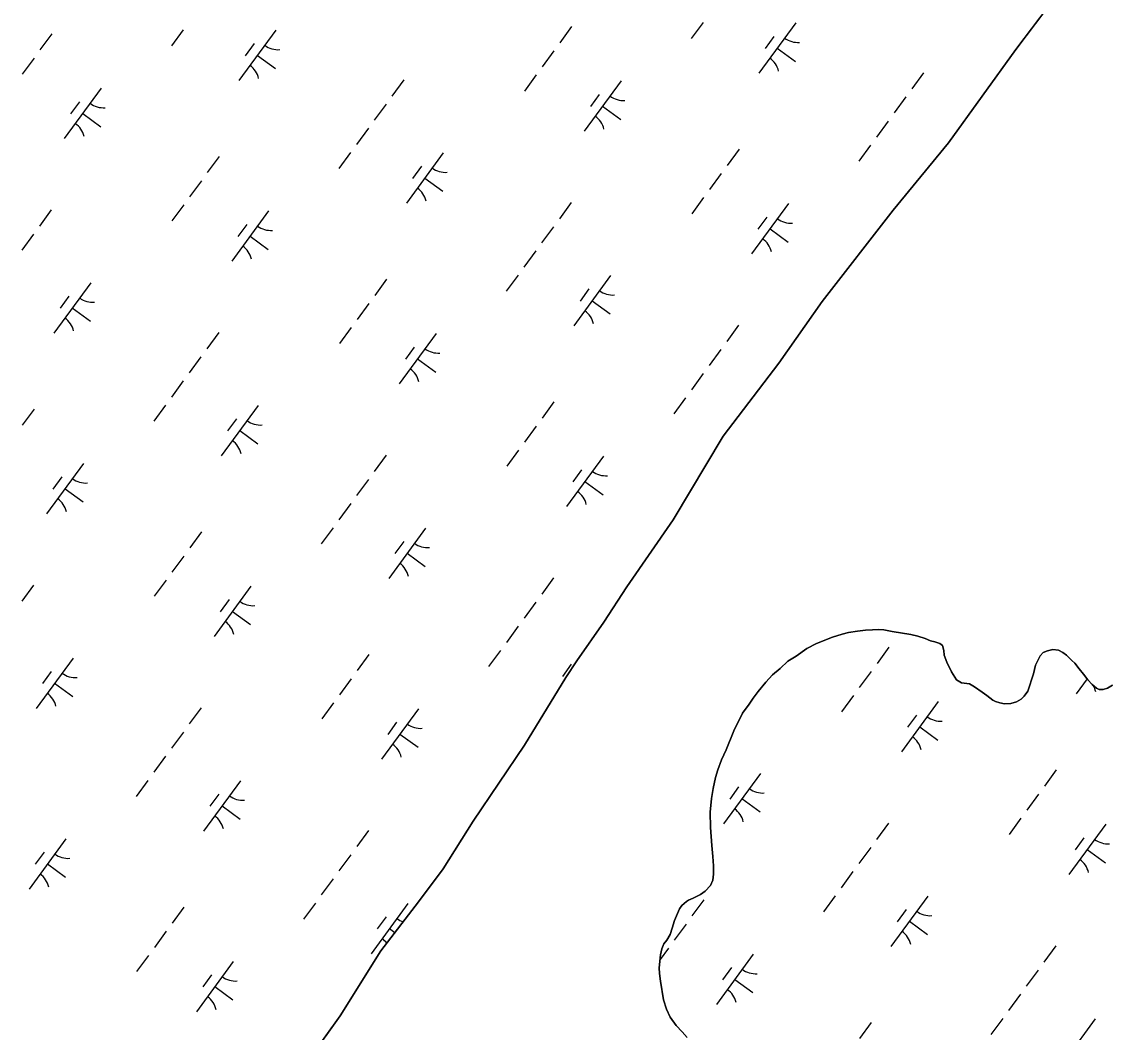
# Model space of a CAD drawing. Extents: x 3905714 to 3926767, y 183354 to 205755.
# Drawn here: x 3911358 to 3912230, y 189474 to 190284 of the extents above; entities that cross this region are included whole.
import ezdxf

# ---------------------------------------------------------------- set-up
doc = ezdxf.new("R2010")
doc.units = 0
doc.layers.add('V-TOPO-SHOR', color=7, linetype='Continuous')
doc.layers.add('V-WETL-SWMP', color=7, linetype='Continuous')

msp = doc.modelspace()

# ---------------------------------------------------------------- linework, layer by layer
at = {"layer": 'V-TOPO-SHOR'}
for points in [[(3911574.56, 189433.57), (3911613.01, 189487.34), (3911645.66, 189539.39), (3911675.95, 189578.63), (3911695.71, 189605.19), (3911719.79, 189643.5), (3911760.74, 189704.27), (3911793.91, 189758.56), (3911802.73, 189771.77), (3911824.33, 189802.95), (3911842.76, 189831.09), (3911879.89, 189884.86), (3911920.03, 189951.96), (3911964.55, 190010.49), (3911999.44, 190059.77), (3912056.34, 190133.1), (3912100.59, 190187.01), (3912154.58, 190261.66), (3912211.47, 190336.97)], [(3911905.51, 189587.28), (3911909.99, 189591.77), (3911911.83, 189596.13), (3911912.35, 189600.88), (3911912.21, 189607.61), (3911911.67, 189615), (3911911, 189623.97), (3911909.79, 189638.22), (3911909.77, 189650.63), (3911910.81, 189661.58), (3911911.98, 189669.5), (3911913.82, 189678.35), (3911915.66, 189684.55), (3911918.81, 189692.61), (3911922.36, 189700.66), (3911928.54, 189715.85), (3911935.64, 189729.85), (3911940.78, 189737.25), (3911944.07, 189741.87), (3911948.15, 189747.29), (3911954.34, 189754.82), (3911959.61, 189760.5), (3911965.68, 189765.79), (3911972, 189771.48), (3911978.59, 189775.71), (3911987.03, 189781.79), (3911994.94, 189785.77), (3912007.6, 189790.8), (3912015.52, 189793.32), (3912020.53, 189794.51), (3912027.65, 189795.58), (3912034.25, 189796.51), (3912039.79, 189796.79), (3912044.41, 189796.93), (3912048.77, 189796.67), (3912055.5, 189795.23), (3912070.54, 189793.01), (3912076.09, 189791.7), (3912081.9, 189789.86), (3912086.26, 189787.89), (3912089.82, 189786.97), (3912093.65, 189785.79), (3912095.9, 189784.08), (3912096.96, 189780.12), (3912097.23, 189776.42), (3912099.35, 189770.75), (3912103.19, 189762.97), (3912107.03, 189756.51), (3912111.12, 189754.14), (3912117.59, 189753.36), (3912121.42, 189750.99), (3912127.76, 189746.78), (3912131.33, 189744.01), (3912136.08, 189740.46), (3912138.46, 189739.14), (3912141.89, 189738.09), (3912145.59, 189737.3), (3912150.74, 189737.71), (3912155.09, 189739.04), (3912158.78, 189741.15), (3912161.42, 189743.66), (3912164.18, 189747.63), (3912168.65, 189761.36), (3912170.48, 189768.36), (3912174.04, 189775.89), (3912176.41, 189778.53), (3912179.97, 189779.98), (3912184.32, 189781.05), (3912188.94, 189780.39), (3912192.37, 189778.55), (3912195.28, 189776.31), (3912199.51, 189772.23), (3912201.89, 189769.86), (3912205.46, 189765.51), (3912208.77, 189761.29), (3912212.2, 189756.68), (3912215.77, 189752.86), (3912219.34, 189749.83), (3912221.45, 189748.91), (3912224.75, 189748.91), (3912228.18, 189749.84), (3912232.14, 189752.48)], [(3911891.18, 189469.94), (3911887.08, 189474.42), (3911882.46, 189479.56), (3911877.56, 189486.41), (3911874.65, 189492.61), (3911872.13, 189500.26), (3911869.87, 189515.17), (3911868.93, 189521.24), (3911868.79, 189525.85), (3911869.83, 189536.15), (3911870.88, 189541.04), (3911872.46, 189544.99), (3911874.83, 189548.03), (3911877.59, 189552.53), (3911879.3, 189557.68), (3911881, 189563.88), (3911885.08, 189572.99), (3911887.06, 189575.9), (3911890.75, 189579.07), (3911892.33, 189580.13), (3911895.89, 189581.59), (3911901.83, 189584.63), (3911905.51, 189587.28)]]:
    msp.add_lwpolyline(points, dxfattribs=at)
at = {"layer": 'V-WETL-SWMP'}
for p, q in [((3912211.47, 190336.97), (3912154.58, 190261.66)), ((3911487.33, 190277.56), (3911477.88, 190264.65)), ((3911561.52, 190277.23), (3911531.97, 190236.9)), ((3911798.6, 190280.09), (3911789.14, 190267.19)), ((3911904.01, 190283.38), (3911894.55, 190270.48)), ((3911978.19, 190283.06), (3911948.64, 190242.72)), ((3911381.92, 190274.27), (3911372.47, 190261.36)), ((3911960.74, 190272.29), (3911953.65, 190262.61)), ((3911544.06, 190266.46), (3911536.97, 190256.78)), ((3911784.41, 190260.73), (3911774.96, 190247.83)), ((3911963.42, 190262.89), (3911977.94, 190252.25)), ((3912154.58, 190261.66), (3912100.59, 190187.01)), ((3911367.74, 190254.91), (3911358.28, 190242)), ((3911546.74, 190257.06), (3911561.26, 190246.43)), ((3911770.23, 190241.37), (3911760.77, 190228.47)), ((3912080.74, 190243.16), (3912071.28, 190230.25)), ((3911664.07, 190237.33), (3911654.61, 190224.43)), ((3911838.24, 190236.54), (3911808.69, 190196.21)), ((3911421.56, 190230.72), (3911392.01, 190190.38)), ((3911820.78, 190225.77), (3911813.69, 190216.09)), ((3911404.11, 190219.95), (3911397.02, 190210.27)), ((3911649.88, 190217.97), (3911640.43, 190205.07)), ((3911823.46, 190216.37), (3911837.98, 190205.74)), ((3912066.55, 190223.8), (3912057.1, 190210.89)), ((3911406.79, 190210.55), (3911421.31, 190199.91)), ((3911635.7, 190198.61), (3911626.24, 190185.71)), ((3912052.37, 190204.44), (3912042.91, 190191.53)), ((3911932.77, 190181.79), (3911923.32, 190168.88)), ((3912038.19, 190185.08), (3912028.73, 190172.17)), ((3912100.59, 190187.01), (3912056.33, 190133.1)), ((3911516.1, 190175.96), (3911506.65, 190163.06)), ((3911621.51, 190179.25), (3911612.06, 190166.35)), ((3911695.7, 190178.93), (3911666.15, 190138.59)), ((3911678.24, 190168.16), (3911671.15, 190158.48)), ((3911501.92, 190156.6), (3911492.46, 190143.69)), ((3911680.92, 190158.76), (3911695.44, 190148.12)), ((3911918.59, 190162.43), (3911909.13, 190149.52)), ((3911487.73, 190137.24), (3911478.28, 190124.33)), ((3911798.24, 190139.03), (3911788.79, 190126.12)), ((3911904.41, 190143.07), (3911894.95, 190130.16)), ((3911972.42, 190138.24), (3911942.87, 190097.9)), ((3911381.57, 190133.2), (3911372.12, 190120.3)), ((3911555.74, 190132.41), (3911526.19, 190092.08)), ((3912056.33, 190133.1), (3911999.44, 190059.77)), ((3911538.29, 190121.64), (3911531.2, 190111.96)), ((3911784.06, 190119.67), (3911774.6, 190106.76)), ((3911954.96, 190127.47), (3911947.87, 190117.79)), ((3911367.39, 190113.84), (3911357.93, 190100.94)), ((3911540.97, 190112.24), (3911555.49, 190101.61)), ((3911957.64, 190118.07), (3911972.16, 190107.43)), ((3911769.88, 190100.31), (3911760.42, 190087.4)), ((3911650.28, 190077.66), (3911640.82, 190064.75)), ((3911755.69, 190080.95), (3911746.24, 190068.04)), ((3911829.88, 190080.62), (3911800.33, 190040.29)), ((3911413.2, 190074.79), (3911383.65, 190034.46)), ((3911812.42, 190069.85), (3911805.33, 190060.17)), ((3911395.75, 190064.03), (3911388.66, 190054.35)), ((3911636.1, 190058.3), (3911626.64, 190045.39)), ((3911815.1, 190060.45), (3911829.62, 190049.81)), ((3911999.44, 190059.77), (3911964.55, 190010.49)), ((3911398.43, 190054.63), (3911412.95, 190043.99)), ((3911932.42, 190040.72), (3911922.97, 190027.82)), ((3911515.75, 190034.9), (3911506.29, 190021.99)), ((3911621.91, 190038.94), (3911612.46, 190026.03)), ((3911689.92, 190034.1), (3911660.37, 189993.77)), ((3911672.47, 190023.34), (3911665.38, 190013.66)), ((3911501.57, 190015.54), (3911492.11, 190002.63)), ((3911918.24, 190021.36), (3911908.78, 190008.46)), ((3911675.15, 190013.94), (3911689.67, 190003.3)), ((3911964.55, 190010.49), (3911920.03, 189951.96)), ((3911904.06, 190002), (3911894.6, 189989.09)), ((3911487.38, 189996.18), (3911477.93, 189983.27)), ((3911889.87, 189982.64), (3911880.42, 189969.73)), ((3911367.79, 189973.52), (3911358.33, 189960.62)), ((3911473.2, 189976.82), (3911463.74, 189963.91)), ((3911547.38, 189976.49), (3911517.83, 189936.15)), ((3911784.46, 189979.35), (3911775, 189966.44)), ((3911529.93, 189965.72), (3911522.84, 189956.04)), ((3911532.61, 189956.32), (3911547.13, 189945.68)), ((3911770.28, 189959.99), (3911760.82, 189947.08)), ((3911920.03, 189951.96), (3911879.89, 189884.86)), ((3911649.93, 189936.59), (3911640.47, 189923.68)), ((3911756.09, 189940.63), (3911746.64, 189927.72)), ((3911407.43, 189929.97), (3911377.88, 189889.64)), ((3911824.1, 189935.8), (3911794.55, 189895.46)), ((3911389.97, 189919.21), (3911382.88, 189909.53)), ((3911806.65, 189925.03), (3911799.56, 189915.35)), ((3911635.75, 189917.23), (3911626.29, 189904.32)), ((3911809.33, 189915.63), (3911823.85, 189904.99)), ((3911392.65, 189909.81), (3911407.17, 189899.17)), ((3911621.56, 189897.87), (3911612.11, 189884.96)), ((3911879.89, 189884.86), (3911842.76, 189831.09)), ((3911501.97, 189875.22), (3911492.51, 189862.31)), ((3911607.38, 189878.51), (3911597.92, 189865.6)), ((3911681.56, 189878.18), (3911652.01, 189837.85)), ((3911664.11, 189867.42), (3911657.02, 189857.74)), ((3911666.79, 189858.02), (3911681.31, 189847.38)), ((3911487.78, 189855.86), (3911478.33, 189842.95)), ((3911367.44, 189832.46), (3911357.98, 189819.55)), ((3911473.6, 189836.5), (3911464.14, 189823.59)), ((3911541.61, 189831.67), (3911512.06, 189791.33)), ((3911784.11, 189838.28), (3911774.65, 189825.38)), ((3911842.76, 189831.09), (3911824.33, 189802.95)), ((3911524.15, 189820.9), (3911517.06, 189811.22)), ((3911769.93, 189818.92), (3911760.47, 189806.02)), ((3911526.83, 189811.5), (3911541.35, 189800.86)), ((3911755.74, 189799.56), (3911746.29, 189786.66)), ((3911824.33, 189802.95), (3911802.73, 189771.77)), ((3912034.25, 189796.51), (3912027.65, 189795.58)), ((3912039.79, 189796.79), (3912034.25, 189796.51)), ((3912044.41, 189796.93), (3912039.79, 189796.79)), ((3912048.77, 189796.67), (3912044.41, 189796.93)), ((3912055.5, 189795.23), (3912048.77, 189796.67)), ((3912007.6, 189790.8), (3911994.94, 189785.76)), ((3912015.52, 189793.32), (3912007.6, 189790.8)), ((3912020.53, 189794.51), (3912015.52, 189793.32)), ((3912027.65, 189795.58), (3912020.53, 189794.51)), ((3912070.54, 189793.01), (3912055.5, 189795.23)), ((3912076.09, 189791.7), (3912070.54, 189793.01)), ((3912081.9, 189789.86), (3912076.09, 189791.7)), ((3912086.26, 189787.89), (3912081.9, 189789.86)), ((3912089.82, 189786.97), (3912086.26, 189787.89)), ((3911741.56, 189780.2), (3911732.1, 189767.3)), ((3911987.03, 189781.79), (3911978.59, 189775.71)), ((3911994.94, 189785.76), (3911987.03, 189781.79)), ((3912052.82, 189782.74), (3912043.36, 189769.83)), ((3912093.65, 189785.79), (3912089.82, 189786.97)), ((3912095.9, 189784.08), (3912093.65, 189785.79)), ((3912096.96, 189780.12), (3912095.9, 189784.08)), ((3912097.23, 189776.42), (3912096.96, 189780.12)), ((3912179.97, 189779.98), (3912176.41, 189778.53)), ((3912184.32, 189781.05), (3912179.97, 189779.98)), ((3912188.94, 189780.39), (3912184.32, 189781.05)), ((3912192.37, 189778.55), (3912188.94, 189780.39)), ((3911399.07, 189774.05), (3911369.52, 189733.72)), ((3911636.15, 189776.91), (3911626.69, 189764.01)), ((3911802.73, 189771.77), (3911793.91, 189758.56)), ((3911972, 189771.48), (3911965.68, 189765.79)), ((3911978.59, 189775.71), (3911972, 189771.48)), ((3912099.35, 189770.75), (3912097.23, 189776.42)), ((3912103.19, 189762.97), (3912099.35, 189770.75)), ((3912174.04, 189775.88), (3912170.48, 189768.36)), ((3912176.41, 189778.53), (3912174.04, 189775.88)), ((3912195.28, 189776.31), (3912192.37, 189778.55)), ((3912199.51, 189772.23), (3912195.28, 189776.31)), ((3912201.89, 189769.86), (3912199.51, 189772.23)), ((3911381.61, 189763.28), (3911374.52, 189753.6)), ((3911798.29, 189769.11), (3911791.2, 189759.43)), ((3911965.68, 189765.79), (3911959.61, 189760.5)), ((3912038.64, 189763.38), (3912029.18, 189750.47)), ((3912107.03, 189756.51), (3912103.19, 189762.97)), ((3912170.48, 189768.36), (3912168.65, 189761.36)), ((3912205.46, 189765.51), (3912201.89, 189769.86)), ((3912208.77, 189761.29), (3912205.46, 189765.51)), ((3911384.29, 189753.88), (3911398.81, 189743.25)), ((3911621.96, 189757.55), (3911612.51, 189744.65)), ((3911793.91, 189758.56), (3911760.74, 189704.27)), ((3911954.34, 189754.82), (3911948.15, 189747.29)), ((3911959.61, 189760.5), (3911954.34, 189754.82)), ((3912111.12, 189754.14), (3912107.03, 189756.51)), ((3912117.59, 189753.36), (3912111.12, 189754.14)), ((3912121.42, 189750.99), (3912117.59, 189753.36)), ((3912168.65, 189761.36), (3912164.18, 189747.63)), ((3912211.67, 189757.39), (3912202.86, 189745.37)), ((3912212.2, 189756.68), (3912208.77, 189761.29)), ((3912215.77, 189752.86), (3912212.2, 189756.68)), ((3912219.34, 189749.83), (3912215.77, 189752.86)), ((3911948.15, 189747.29), (3911944.07, 189741.87)), ((3912127.76, 189746.78), (3912121.42, 189750.99)), ((3912131.33, 189744.01), (3912127.76, 189746.78)), ((3912164.18, 189747.63), (3912161.42, 189743.66)), ((3912221.45, 189748.91), (3912219.34, 189749.83)), ((3912224.75, 189748.91), (3912221.45, 189748.91)), ((3912228.18, 189749.84), (3912224.75, 189748.91)), ((3912232.14, 189752.48), (3912228.18, 189749.84)), ((3911607.78, 189738.19), (3911598.32, 189725.29)), ((3911940.78, 189737.25), (3911935.64, 189729.85)), ((3911944.07, 189741.87), (3911940.78, 189737.25)), ((3912024.45, 189744.02), (3912014.99, 189731.11)), ((3912092.46, 189739.19), (3912062.91, 189698.85)), ((3912136.08, 189740.46), (3912131.33, 189744.01)), ((3912138.46, 189739.14), (3912136.08, 189740.46)), ((3912141.89, 189738.09), (3912138.46, 189739.14)), ((3912145.59, 189737.3), (3912141.89, 189738.09)), ((3912150.74, 189737.71), (3912145.59, 189737.3)), ((3912155.09, 189739.04), (3912150.74, 189737.71)), ((3912158.78, 189741.15), (3912155.09, 189739.04)), ((3912161.42, 189743.66), (3912158.78, 189741.15)), ((3911501.62, 189734.15), (3911492.16, 189721.25)), ((3911675.79, 189733.36), (3911646.24, 189693.03)), ((3911935.64, 189729.85), (3911928.54, 189715.85)), ((3912075.01, 189728.42), (3912067.91, 189718.74)), ((3911658.33, 189722.59), (3911651.24, 189712.91)), ((3912077.68, 189719.02), (3912092.2, 189708.38)), ((3911487.43, 189714.79), (3911477.98, 189701.89)), ((3911661.01, 189713.19), (3911675.53, 189702.56)), ((3911928.54, 189715.85), (3911922.36, 189700.66)), ((3911760.74, 189704.27), (3911719.79, 189643.5)), ((3911922.36, 189700.66), (3911918.81, 189692.61)), ((3911473.25, 189695.43), (3911463.79, 189682.53)), ((3911918.81, 189692.61), (3911915.66, 189684.55)), ((3911915.66, 189684.55), (3911913.82, 189678.35)), ((3912187, 189684.43), (3912177.54, 189671.53)), ((3911459.06, 189676.07), (3911449.61, 189663.17)), ((3911533.25, 189675.75), (3911503.7, 189635.41)), ((3911913.82, 189678.35), (3911911.98, 189669.5)), ((3911949.92, 189681.57), (3911920.37, 189641.24)), ((3911911.98, 189669.5), (3911910.81, 189661.58)), ((3911932.47, 189670.8), (3911925.38, 189661.12)), ((3911515.79, 189664.98), (3911508.7, 189655.3)), ((3911910.81, 189661.58), (3911909.77, 189650.63)), ((3911935.15, 189661.4), (3911949.67, 189650.77)), ((3912172.81, 189665.07), (3912163.36, 189652.17)), ((3911518.47, 189655.58), (3911532.99, 189644.94)), ((3911909.77, 189650.63), (3911909.79, 189638.22)), ((3911719.79, 189643.5), (3911695.71, 189605.19)), ((3912052.47, 189641.67), (3912043.01, 189628.77)), ((3912158.63, 189645.71), (3912149.17, 189632.81)), ((3912226.64, 189640.88), (3912197.09, 189600.55)), ((3911635.8, 189635.85), (3911626.34, 189622.94)), ((3911909.79, 189638.22), (3911911, 189623.97)), ((3911393.29, 189629.23), (3911363.74, 189588.9)), ((3911911, 189623.97), (3911911.67, 189615)), ((3912038.28, 189622.31), (3912028.83, 189609.41)), ((3912209.19, 189630.11), (3912202.09, 189620.43)), ((3911375.84, 189618.46), (3911368.75, 189608.78)), ((3911621.61, 189616.49), (3911612.16, 189603.58)), ((3911911.67, 189615), (3911912.21, 189607.61)), ((3912211.86, 189620.71), (3912226.38, 189610.08)), ((3911378.52, 189609.06), (3911393.04, 189598.43)), ((3911695.71, 189605.19), (3911675.95, 189578.63)), ((3911912.21, 189607.61), (3911912.35, 189600.88)), ((3911607.43, 189597.13), (3911597.97, 189584.22)), ((3911911.83, 189596.13), (3911909.99, 189591.77)), ((3911912.35, 189600.88), (3911911.83, 189596.13)), ((3912024.1, 189602.95), (3912014.64, 189590.05)), ((3911905.51, 189587.28), (3911901.82, 189584.63)), ((3911909.99, 189591.77), (3911905.51, 189587.28)), ((3911675.95, 189578.63), (3911645.66, 189539.39)), ((3911890.75, 189579.07), (3911887.06, 189575.9)), ((3911892.33, 189580.13), (3911890.75, 189579.07)), ((3911895.89, 189581.59), (3911892.33, 189580.13)), ((3911904.5, 189580.3), (3911895.05, 189567.39)), ((3911901.82, 189584.63), (3911895.89, 189581.59)), ((3912009.92, 189583.59), (3912000.46, 189570.69)), ((3912084.1, 189583.26), (3912054.55, 189542.93)), ((3911487.83, 189574.48), (3911478.38, 189561.57)), ((3911593.24, 189577.77), (3911583.79, 189564.86)), ((3911667.43, 189577.44), (3911637.88, 189537.11)), ((3911885.08, 189572.99), (3911881, 189563.88)), ((3911887.06, 189575.9), (3911885.08, 189572.99)), ((3912066.65, 189572.5), (3912059.55, 189562.82)), ((3911649.97, 189566.67), (3911642.88, 189556.99)), ((3911881, 189563.88), (3911879.3, 189557.68)), ((3911890.32, 189560.94), (3911880.86, 189548.03)), ((3912069.32, 189563.1), (3912083.84, 189552.46)), ((3911473.65, 189555.12), (3911464.19, 189542.21)), ((3911652.65, 189557.27), (3911657, 189554.09)), ((3911877.59, 189552.53), (3911874.83, 189548.03)), ((3911879.3, 189557.68), (3911877.59, 189552.53)), ((3911872.46, 189545), (3911870.88, 189541.03)), ((3911874.83, 189548.03), (3911872.46, 189545)), ((3911459.46, 189535.76), (3911450.01, 189522.85)), ((3911645.66, 189539.39), (3911613.01, 189487.34)), ((3911869.83, 189536.15), (3911868.79, 189525.85)), ((3911876.14, 189541.58), (3911869.46, 189532.47)), ((3911870.88, 189541.03), (3911869.83, 189536.15)), ((3911944.15, 189536.75), (3911914.6, 189496.42)), ((3912186.65, 189543.37), (3912177.19, 189530.46)), ((3911527.47, 189530.92), (3911497.92, 189490.59)), ((3911510.02, 189520.16), (3911502.93, 189510.48)), ((3911868.79, 189525.85), (3911868.93, 189521.24)), ((3911868.93, 189521.24), (3911869.87, 189515.17)), ((3911926.69, 189525.98), (3911919.6, 189516.3)), ((3912172.46, 189524.01), (3912163.01, 189511.1)), ((3911512.7, 189510.76), (3911527.22, 189500.12)), ((3911869.87, 189515.17), (3911872.13, 189500.26)), ((3911929.37, 189516.58), (3911943.89, 189505.94)), ((3911872.13, 189500.26), (3911874.65, 189492.61)), ((3912158.28, 189504.65), (3912148.82, 189491.74)), ((3911874.65, 189492.61), (3911877.56, 189486.41)), ((3911613.01, 189487.34), (3911574.56, 189433.57)), ((3911877.56, 189486.41), (3911882.46, 189479.56)), ((3912144.1, 189485.29), (3912134.64, 189472.38)), ((3912218.28, 189484.96), (3912188.73, 189444.63)), ((3911882.46, 189479.56), (3911887.08, 189474.42)), ((3911887.08, 189474.42), (3911891.18, 189469.94)), ((3912038.68, 189482), (3912029.23, 189469.09))]:
    msp.add_line(p, q, dxfattribs=at)
for centre, start, end in [((3911979.93, 190285.03), 232.99998, 274.54364), ((3911563.26, 190279.21), 232.99998, 274.54364), ((3911947.28, 190240.47), 12.99998, 54.54364), ((3911530.61, 190234.64), 12.99998, 54.54364), ((3911839.98, 190238.52), 232.99998, 274.54364), ((3911423.3, 190232.69), 232.99998, 274.54364), ((3911807.33, 190193.95), 12.99998, 54.54364), ((3911390.65, 190188.13), 12.99998, 54.54364), ((3911697.44, 190180.9), 232.99998, 274.54364), ((3911664.79, 190136.34), 12.99998, 54.54364), ((3911557.48, 190134.38), 232.99998, 274.54364), ((3911974.16, 190140.21), 232.99998, 274.54364), ((3911524.83, 190089.82), 12.99998, 54.54364), ((3911941.51, 190095.65), 12.99998, 54.54364), ((3911831.62, 190082.59), 232.99998, 274.54364), ((3911414.94, 190076.77), 232.99998, 274.54364), ((3911798.97, 190038.03), 12.99998, 54.54364), ((3911382.29, 190032.21), 12.99998, 54.54364), ((3911691.66, 190036.08), 232.99998, 274.54364), ((3911659.01, 189991.52), 12.99998, 54.54364), ((3911549.12, 189978.46), 232.99998, 274.54364), ((3911516.47, 189933.9), 12.99998, 54.54364), ((3911825.84, 189937.77), 232.99998, 274.54364), ((3911409.17, 189931.95), 232.99998, 274.54364), ((3911376.52, 189887.38), 12.99998, 54.54364), ((3911793.19, 189893.21), 12.99998, 54.54364), ((3911683.3, 189880.16), 232.99998, 274.54364), ((3911650.65, 189835.59), 12.99998, 54.54364), ((3911543.35, 189833.64), 232.99998, 274.54364), ((3911510.7, 189789.08), 12.99998, 54.54364), ((3911400.81, 189776.03), 232.99998, 274.54364), ((3911368.16, 189731.46), 12.99998, 54.54364), ((3912201.51, 189743.11), 12.99998, 30.63523), ((3912094.2, 189741.16), 232.99998, 274.54364), ((3911677.53, 189735.34), 232.99998, 274.54364), ((3912061.55, 189696.6), 12.99998, 54.54364), ((3911644.88, 189690.77), 12.99998, 54.54364), ((3911951.66, 189683.55), 232.99998, 274.54364), ((3911534.99, 189677.72), 232.99998, 274.54364), ((3911919.01, 189638.98), 12.99998, 54.54364), ((3911502.34, 189633.16), 12.99998, 54.54364), ((3912228.38, 189642.85), 232.99998, 274.54364), ((3911395.03, 189631.2), 232.99998, 274.54364), ((3912195.73, 189598.29), 12.99998, 54.54364), ((3911362.38, 189586.64), 12.99998, 54.54364), ((3912085.84, 189585.24), 232.99998, 274.54364), ((3911669.17, 189579.41), 232.99998, 251.71268), ((3912053.19, 189540.68), 12.99998, 54.54364), ((3911636.52, 189534.85), 37.66796, 54.54364), ((3911529.21, 189532.9), 232.99998, 274.54364), ((3911945.89, 189538.72), 232.99998, 274.54364), ((3911496.56, 189488.34), 12.99998, 54.54364), ((3911913.24, 189494.16), 12.99998, 54.54364)]:
    msp.add_arc(centre, 17.62, start, end, dxfattribs=at)

doc.saveas('drawing.dxf')
